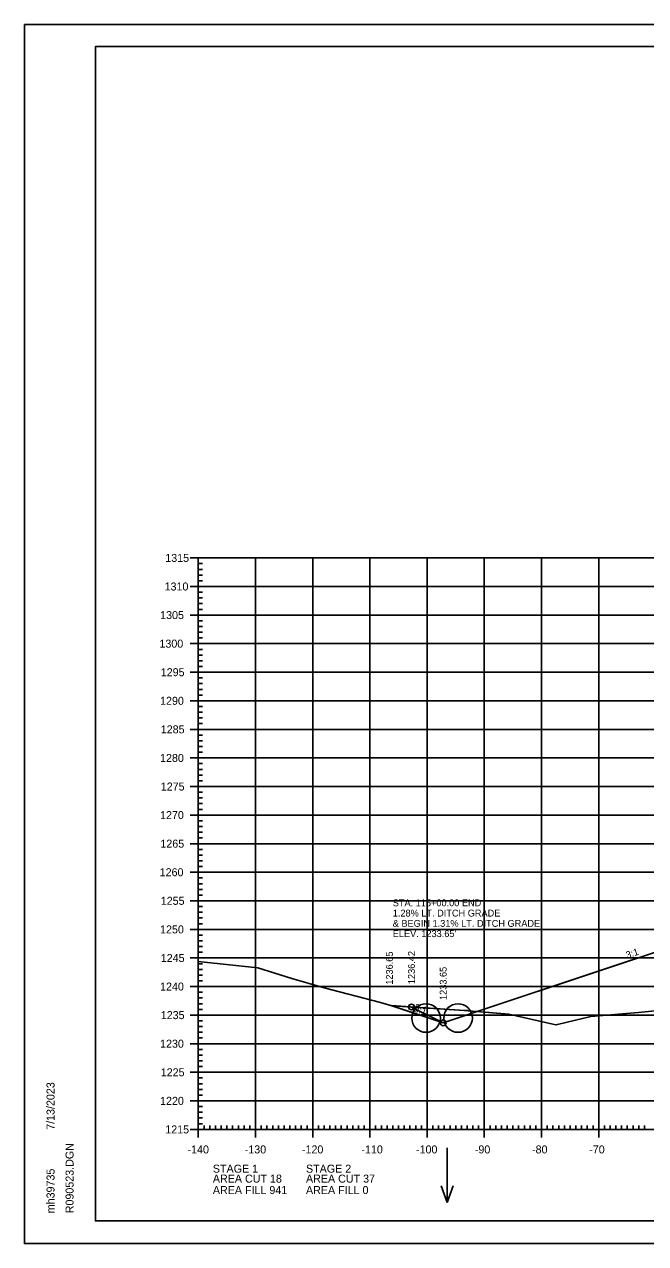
# Model space of a CAD drawing. Extents: x 1406028 to 1412453, y 321733 to 325986.
# Drawn here: x 1406419.5 to 1406528.1, y 324066 to 324279.4 of the extents above; entities that cross this region are included whole.
import ezdxf

# ---------------------------------------------------------------- set-up
doc = ezdxf.new("R2010")
doc.units = 0
for name, color, linetype in [('R_Axis', 7, 'Continuous'), ('R_Axis Annot', 7, 'Continuous'), ('R_Border', 7, 'Continuous'), ('R_Drive', 7, 'Continuous'), ('R_Exist Surface', 7, 'Continuous'), ('R_Fin Surface', 7, 'Continuous'), ('R_Fin Surface Annot', 7, 'Continuous'), ('R_Grid', 7, 'Continuous'), ('R_No Plot', 7, 'Continuous'), ('R_Proposed Const Limits', 7, 'Continuous'), ('R_Proposed Road', 7, 'Continuous'), ('R_Water', 7, 'Continuous'), ('R_Water Annot', 7, 'Continuous')]:
    doc.layers.add(name, color=color, linetype=linetype)

msp = doc.modelspace()

# ---------------------------------------------------------------- linework, layer by layer
at = {"layer": 'R_Axis'}
for p, q in [((1406448.49, 324186.03), (1406451.29, 324186.03)), ((1406449.89, 324086.03), (1406449.89, 324186.03)), ((1406449.89, 324185.03), (1406450.59, 324185.03)), ((1406449.89, 324184.03), (1406450.59, 324184.03)), ((1406449.89, 324183.03), (1406450.59, 324183.03)), ((1406449.89, 324182.03), (1406450.59, 324182.03)), ((1406448.49, 324181.03), (1406451.29, 324181.03)), ((1406449.89, 324180.03), (1406450.59, 324180.03)), ((1406449.89, 324179.03), (1406450.59, 324179.03)), ((1406449.89, 324178.03), (1406450.59, 324178.03)), ((1406448.49, 324176.03), (1406451.29, 324176.03)), ((1406449.89, 324177.03), (1406450.59, 324177.03)), ((1406449.89, 324175.03), (1406450.59, 324175.03)), ((1406449.89, 324174.03), (1406450.59, 324174.03)), ((1406449.89, 324173.03), (1406450.59, 324173.03)), ((1406448.49, 324171.03), (1406451.29, 324171.03)), ((1406449.89, 324172.03), (1406450.59, 324172.03)), ((1406449.89, 324170.03), (1406450.59, 324170.03)), ((1406449.89, 324169.03), (1406450.59, 324169.03)), ((1406449.89, 324168.03), (1406450.59, 324168.03)), ((1406449.89, 324167.03), (1406450.59, 324167.03)), ((1406448.49, 324166.03), (1406451.29, 324166.03)), ((1406449.89, 324165.03), (1406450.59, 324165.03)), ((1406449.89, 324164.03), (1406450.59, 324164.03)), ((1406449.89, 324163.03), (1406450.59, 324163.03)), ((1406448.49, 324161.03), (1406451.29, 324161.03)), ((1406449.89, 324162.03), (1406450.59, 324162.03)), ((1406449.89, 324160.03), (1406450.59, 324160.03)), ((1406449.89, 324159.03), (1406450.59, 324159.03)), ((1406449.89, 324158.03), (1406450.59, 324158.03)), ((1406448.49, 324156.03), (1406451.29, 324156.03)), ((1406449.89, 324157.03), (1406450.59, 324157.03)), ((1406449.89, 324155.03), (1406450.59, 324155.03)), ((1406449.89, 324154.03), (1406450.59, 324154.03)), ((1406449.89, 324153.03), (1406450.59, 324153.03)), ((1406449.89, 324152.03), (1406450.59, 324152.03)), ((1406448.49, 324151.03), (1406451.29, 324151.03)), ((1406449.89, 324150.03), (1406450.59, 324150.03)), ((1406449.89, 324149.03), (1406450.59, 324149.03)), ((1406449.89, 324148.03), (1406450.59, 324148.03)), ((1406448.49, 324146.03), (1406451.29, 324146.03)), ((1406449.89, 324147.03), (1406450.59, 324147.03)), ((1406449.89, 324145.03), (1406450.59, 324145.03)), ((1406449.89, 324144.03), (1406450.59, 324144.03)), ((1406449.89, 324143.03), (1406450.59, 324143.03)), ((1406448.49, 324141.03), (1406451.29, 324141.03)), ((1406449.89, 324142.03), (1406450.59, 324142.03)), ((1406449.89, 324140.03), (1406450.59, 324140.03)), ((1406449.89, 324139.03), (1406450.59, 324139.03)), ((1406449.89, 324138.03), (1406450.59, 324138.03)), ((1406449.89, 324137.03), (1406450.59, 324137.03)), ((1406448.49, 324136.03), (1406451.29, 324136.03)), ((1406449.89, 324135.03), (1406450.59, 324135.03)), ((1406449.89, 324134.03), (1406450.59, 324134.03)), ((1406449.89, 324133.03), (1406450.59, 324133.03)), ((1406448.49, 324131.03), (1406451.29, 324131.03)), ((1406449.89, 324132.03), (1406450.59, 324132.03)), ((1406449.89, 324130.03), (1406450.59, 324130.03)), ((1406449.89, 324129.03), (1406450.59, 324129.03)), ((1406448.49, 324126.03), (1406451.29, 324126.03)), ((1406449.89, 324128.03), (1406450.59, 324128.03)), ((1406449.89, 324127.03), (1406450.59, 324127.03)), ((1406449.89, 324125.03), (1406450.59, 324125.03)), ((1406449.89, 324124.03), (1406450.59, 324124.03)), ((1406449.89, 324123.03), (1406450.59, 324123.03)), ((1406449.89, 324122.03), (1406450.59, 324122.03)), ((1406448.49, 324121.03), (1406451.29, 324121.03)), ((1406449.89, 324120.03), (1406450.59, 324120.03)), ((1406449.89, 324119.03), (1406450.59, 324119.03)), ((1406449.89, 324118.03), (1406450.59, 324118.03)), ((1406448.49, 324116.03), (1406451.29, 324116.03)), ((1406449.89, 324117.03), (1406450.59, 324117.03)), ((1406449.89, 324115.03), (1406450.59, 324115.03)), ((1406449.89, 324114.03), (1406450.59, 324114.03)), ((1406448.49, 324111.03), (1406451.29, 324111.03)), ((1406449.89, 324113.03), (1406450.59, 324113.03)), ((1406449.89, 324112.03), (1406450.59, 324112.03)), ((1406449.89, 324110.03), (1406450.59, 324110.03)), ((1406449.89, 324109.03), (1406450.59, 324109.03)), ((1406449.89, 324108.03), (1406450.59, 324108.03)), ((1406449.89, 324107.03), (1406450.59, 324107.03)), ((1406448.49, 324106.03), (1406451.29, 324106.03)), ((1406449.89, 324105.03), (1406450.59, 324105.03)), ((1406449.89, 324104.03), (1406450.59, 324104.03)), ((1406449.89, 324103.03), (1406450.59, 324103.03)), ((1406448.49, 324101.03), (1406451.29, 324101.03)), ((1406449.89, 324102.03), (1406450.59, 324102.03)), ((1406449.89, 324100.03), (1406450.59, 324100.03)), ((1406449.89, 324099.03), (1406450.59, 324099.03)), ((1406449.89, 324098.03), (1406450.59, 324098.03)), ((1406449.89, 324097.03), (1406450.59, 324097.03)), ((1406448.49, 324096.03), (1406451.29, 324096.03)), ((1406449.89, 324095.03), (1406450.59, 324095.03)), ((1406449.89, 324094.03), (1406450.59, 324094.03)), ((1406449.89, 324093.03), (1406450.59, 324093.03)), ((1406449.89, 324092.03), (1406450.59, 324092.03)), ((1406448.49, 324091.03), (1406451.29, 324091.03)), ((1406449.89, 324090.03), (1406450.59, 324090.03)), ((1406449.89, 324089.03), (1406450.59, 324089.03)), ((1406449.89, 324088.03), (1406450.59, 324088.03)), ((1406448.49, 324086.03), (1406451.29, 324086.03)), ((1406449.89, 324084.63), (1406449.89, 324087.43)), ((1406449.89, 324087.03), (1406450.59, 324087.03)), ((1406449.89, 324086.03), (1406729.89, 324086.03)), ((1406450.89, 324086.03), (1406450.89, 324086.73)), ((1406451.89, 324086.03), (1406451.89, 324086.73)), ((1406452.89, 324086.03), (1406452.89, 324086.73)), ((1406453.89, 324086.03), (1406453.89, 324086.73)), ((1406454.89, 324086.03), (1406454.89, 324086.73)), ((1406455.89, 324086.03), (1406455.89, 324086.73)), ((1406456.89, 324086.03), (1406456.89, 324086.73)), ((1406457.89, 324086.03), (1406457.89, 324086.73)), ((1406458.89, 324086.03), (1406458.89, 324086.73)), ((1406459.89, 324084.63), (1406459.89, 324087.43)), ((1406460.89, 324086.03), (1406460.89, 324086.73)), ((1406461.89, 324086.03), (1406461.89, 324086.73)), ((1406462.89, 324086.03), (1406462.89, 324086.73)), ((1406463.89, 324086.03), (1406463.89, 324086.73)), ((1406464.89, 324086.03), (1406464.89, 324086.73)), ((1406465.89, 324086.03), (1406465.89, 324086.73)), ((1406466.89, 324086.03), (1406466.89, 324086.73)), ((1406467.89, 324086.03), (1406467.89, 324086.73)), ((1406468.89, 324086.03), (1406468.89, 324086.73)), ((1406469.89, 324084.63), (1406469.89, 324087.43)), ((1406470.89, 324086.03), (1406470.89, 324086.73)), ((1406471.89, 324086.03), (1406471.89, 324086.73)), ((1406472.89, 324086.03), (1406472.89, 324086.73)), ((1406473.89, 324086.03), (1406473.89, 324086.73)), ((1406474.89, 324086.03), (1406474.89, 324086.73)), ((1406475.89, 324086.03), (1406475.89, 324086.73)), ((1406476.89, 324086.03), (1406476.89, 324086.73)), ((1406477.89, 324086.03), (1406477.89, 324086.73)), ((1406478.89, 324086.03), (1406478.89, 324086.73)), ((1406479.89, 324084.63), (1406479.89, 324087.43)), ((1406480.89, 324086.03), (1406480.89, 324086.73)), ((1406481.89, 324086.03), (1406481.89, 324086.73)), ((1406482.89, 324086.03), (1406482.89, 324086.73)), ((1406483.89, 324086.03), (1406483.89, 324086.73)), ((1406484.89, 324086.03), (1406484.89, 324086.73)), ((1406485.89, 324086.03), (1406485.89, 324086.73)), ((1406486.89, 324086.03), (1406486.89, 324086.73)), ((1406487.89, 324086.03), (1406487.89, 324086.73)), ((1406488.89, 324086.03), (1406488.89, 324086.73)), ((1406489.89, 324084.63), (1406489.89, 324087.43)), ((1406490.89, 324086.03), (1406490.89, 324086.73)), ((1406491.89, 324086.03), (1406491.89, 324086.73)), ((1406492.89, 324086.03), (1406492.89, 324086.73)), ((1406493.89, 324086.03), (1406493.89, 324086.73)), ((1406494.89, 324086.03), (1406494.89, 324086.73)), ((1406495.89, 324086.03), (1406495.89, 324086.73)), ((1406496.89, 324086.03), (1406496.89, 324086.73)), ((1406497.89, 324086.03), (1406497.89, 324086.73)), ((1406498.89, 324086.03), (1406498.89, 324086.73)), ((1406499.89, 324084.63), (1406499.89, 324087.43)), ((1406500.89, 324086.03), (1406500.89, 324086.73)), ((1406501.89, 324086.03), (1406501.89, 324086.73)), ((1406502.89, 324086.03), (1406502.89, 324086.73)), ((1406503.89, 324086.03), (1406503.89, 324086.73)), ((1406504.89, 324086.03), (1406504.89, 324086.73)), ((1406505.89, 324086.03), (1406505.89, 324086.73)), ((1406506.89, 324086.03), (1406506.89, 324086.73)), ((1406507.89, 324086.03), (1406507.89, 324086.73)), ((1406508.89, 324086.03), (1406508.89, 324086.73)), ((1406509.89, 324084.63), (1406509.89, 324087.43)), ((1406510.89, 324086.03), (1406510.89, 324086.73)), ((1406511.89, 324086.03), (1406511.89, 324086.73)), ((1406512.89, 324086.03), (1406512.89, 324086.73)), ((1406513.89, 324086.03), (1406513.89, 324086.73)), ((1406514.89, 324086.03), (1406514.89, 324086.73)), ((1406515.89, 324086.03), (1406515.89, 324086.73)), ((1406516.89, 324086.03), (1406516.89, 324086.73)), ((1406517.89, 324086.03), (1406517.89, 324086.73)), ((1406518.89, 324086.03), (1406518.89, 324086.73)), ((1406519.89, 324084.63), (1406519.89, 324087.43)), ((1406520.89, 324086.03), (1406520.89, 324086.73)), ((1406521.89, 324086.03), (1406521.89, 324086.73)), ((1406522.89, 324086.03), (1406522.89, 324086.73)), ((1406523.89, 324086.03), (1406523.89, 324086.73)), ((1406524.89, 324086.03), (1406524.89, 324086.73)), ((1406525.89, 324086.03), (1406525.89, 324086.73)), ((1406526.89, 324086.03), (1406526.89, 324086.73)), ((1406527.89, 324086.03), (1406527.89, 324086.73))]:
    msp.add_line(p, q, dxfattribs=at)
at = {"layer": 'R_Border'}
for p, q in [((1406431.89, 324275.49), (1406748.07, 324275.49)), ((1406431.89, 324070.03), (1406431.89, 324275.49)), ((1406431.89, 324070.03), (1406431.89, 324070.03)), ((1406748.07, 324070.03), (1406431.89, 324070.03))]:
    msp.add_line(p, q, dxfattribs=at)
at = {"layer": 'R_Exist Surface'}
msp.add_lwpolyline([(1406449.89, 324115.4), (1406460.32, 324114.3), (1406466.26, 324112.41), (1406471.87, 324110.78), (1406481.73, 324108.22), (1406483.73, 324107.68), (1406496.4, 324106.84), (1406496.99, 324106.81), (1406497.08, 324106.8), (1406504.17, 324106.18), (1406511.84, 324104.45), (1406512.41, 324104.32), (1406512.68, 324104.4), (1406518.51, 324105.81), (1406526.87, 324106.51), (1406530.34, 324106.85)], dxfattribs=at)
at = {"layer": 'R_Fin Surface'}
msp.add_line((1406492.7, 324104.68), (1406483.7, 324107.68), dxfattribs=at)
msp.add_lwpolyline([(1406483.61, 324107.71), (1406492.7, 324104.68), (1406558.92, 324126.75), (1406559.89, 324127.07), (1406569.89, 324128.74), (1406577.89, 324127.94), (1406589.89, 324126.74), (1406601.89, 324125.54), (1406609.89, 324124.74), (1406619.89, 324123.07), (1406621.32, 324122.6), (1406625.33, 324121.26), (1406629.62, 324119.83), (1406633.62, 324120.62), (1406637.36, 324121.3)], dxfattribs=at)
at = {"layer": 'R_Grid'}
for p, q in [((1406449.89, 324186.03), (1406729.89, 324186.03)), ((1406449.89, 324086.03), (1406449.89, 324186.03)), ((1406459.89, 324086.03), (1406459.89, 324186.03)), ((1406469.89, 324086.03), (1406469.89, 324186.03)), ((1406479.89, 324086.03), (1406479.89, 324186.03)), ((1406489.89, 324086.03), (1406489.89, 324186.03)), ((1406499.89, 324086.03), (1406499.89, 324186.03)), ((1406509.89, 324086.03), (1406509.89, 324186.03)), ((1406519.89, 324086.03), (1406519.89, 324186.03)), ((1406449.89, 324181.03), (1406729.89, 324181.03)), ((1406449.89, 324176.03), (1406729.89, 324176.03)), ((1406449.89, 324171.03), (1406729.89, 324171.03)), ((1406449.89, 324166.03), (1406729.89, 324166.03)), ((1406449.89, 324161.03), (1406729.89, 324161.03)), ((1406449.89, 324156.03), (1406729.89, 324156.03)), ((1406449.89, 324151.03), (1406729.89, 324151.03)), ((1406449.89, 324146.03), (1406729.89, 324146.03)), ((1406449.89, 324141.03), (1406729.89, 324141.03)), ((1406449.89, 324136.03), (1406729.89, 324136.03)), ((1406449.89, 324131.03), (1406729.89, 324131.03)), ((1406449.89, 324126.03), (1406729.89, 324126.03)), ((1406449.89, 324121.03), (1406729.89, 324121.03)), ((1406449.89, 324116.03), (1406729.89, 324116.03)), ((1406449.89, 324111.03), (1406729.89, 324111.03)), ((1406449.89, 324106.03), (1406729.89, 324106.03)), ((1406449.89, 324101.03), (1406729.89, 324101.03)), ((1406449.89, 324096.03), (1406729.89, 324096.03)), ((1406449.89, 324091.03), (1406729.89, 324091.03)), ((1406449.89, 324086.03), (1406729.89, 324086.03))]:
    msp.add_line(p, q, dxfattribs=at)
at = {"layer": 'R_No Plot'}
for p, q in [((1406419.49, 324279.39), (1406752.82, 324279.39)), ((1406419.49, 324066.05), (1406752.82, 324066.05))]:
    msp.add_line(p, q, dxfattribs=at)
for points in [[(1406419.48, 324279.39), (1406752.82, 324279.39), (1406752.82, 324066.05), (1406419.48, 324066.05)], [(1406665.81, 324275.49), (1406685.43, 324275.49), (1406685.43, 324265.61), (1406701.54, 324265.61), (1406724.74, 324265.61), (1406724.74, 324241.28), (1406748.07, 324241.28), (1406748.07, 324070.03), (1406431.89, 324070.03), (1406431.89, 324275.49)], [(1406483.61, 324107.71), (1406496.4, 324106.84), (1406496.99, 324106.81), (1406497.08, 324106.8), (1406498.65, 324106.66), (1406492.7, 324104.68)]]:
    msp.add_lwpolyline(points, close=True, dxfattribs=at)
msp.add_lwpolyline([(1406558.92, 324126.75), (1406498.65, 324106.66), (1406504.17, 324106.18), (1406511.84, 324104.45), (1406512.41, 324104.32), (1406512.68, 324104.4), (1406518.51, 324105.81), (1406526.87, 324106.51), (1406530.34, 324106.85)], dxfattribs=at)
for centre in [(1406487.16, 324107.45), (1406492.7, 324104.68), (1406492.7, 324104.68)]:
    msp.add_circle(centre, 0.5, dxfattribs=at)
at = {"layer": 'R_Proposed Const Limits'}
msp.add_lwpolyline([(1406492.7, 324104.68), (1406492.7, 324104.68), (1406487.16, 324107.45)], dxfattribs=at)
at = {"layer": 'R_Proposed Road'}
msp.add_lwpolyline([(1406559.89, 324127.07), (1406492.7, 324104.68)], dxfattribs=at)
at = {"layer": 'R_Water'}
for centre in [(1406489.7, 324105.52), (1406495.3, 324105.52)]:
    msp.add_circle(centre, 2.5, dxfattribs=at)
at = {"layer": 'R_Water Annot'}
for p, q in [((1406493.4, 324082.83), (1406493.4, 324073.25)), ((1406493.4, 324073.25), (1406492.33, 324076.18)), ((1406493.4, 324073.25), (1406494.46, 324076.18))]:
    msp.add_line(p, q, dxfattribs=at)

# ---------------------------------------------------------------- texts
at = {"layer": 'R_Axis Annot'}
for s, p in [('1315', (1406444.11, 324185.33)), ('1310', (1406443.99, 324180.33)), ('1305', (1406443.21, 324175.33)), ('1300', (1406443.09, 324170.33)), ('1295', (1406443.32, 324165.33)), ('1290', (1406443.2, 324160.33)), ('1285', (1406443.32, 324155.33)), ('1280', (1406443.2, 324150.33)), ('1275', (1406443.32, 324145.33)), ('1270', (1406443.2, 324140.33)), ('1265', (1406443.25, 324135.33)), ('1260', (1406443.13, 324130.33)), ('1255', (1406443.32, 324125.33)), ('1250', (1406443.2, 324120.33)), ('1245', (1406443.32, 324115.33)), ('1240', (1406443.2, 324110.33)), ('1235', (1406443.32, 324105.33)), ('1230', (1406443.2, 324100.33)), ('1225', (1406443.32, 324095.33)), ('1220', (1406443.2, 324090.33)), ('1215', (1406444.11, 324085.33)), ('-140', (1406448, 324081.83)), ('-130', (1406458, 324081.83)), ('-120', (1406468, 324081.83)), ('-110', (1406478.4, 324081.83)), ('-100', (1406487.94, 324081.83)), ('-90', (1406498.23, 324081.83)), ('-80', (1406508.23, 324081.83)), ('-70', (1406518.23, 324081.83)), ('STAGE 1', (1406452.43, 324078.46)), ('STAGE 2', (1406468.71, 324078.46)), ('AREA CUT 18', (1406452.43, 324076.72)), ('AREA CUT 37', (1406468.71, 324076.72)), ('AREA FILL 941', (1406452.43, 324074.72)), ('AREA FILL 0', (1406468.71, 324074.72))]:
    msp.add_text(s, height=1.4, dxfattribs=at).set_placement(p)
at = {"layer": 'R_Border'}
for s, p in [('7/13/2023', (1406424.75, 324085.96)), ('R090523.DGN', (1406428.08, 324071.36)), ('mh39735', (1406424.75, 324071.36))]:
    msp.add_text(s, height=1.4, rotation=90, dxfattribs=at).set_placement(p)
at = {"layer": 'R_Drive'}
for s, p in [('STA. 115+00.00 END', (1406483.88, 324125.08)), ('1.28% LT. DITCH GRADE', (1406483.88, 324123.28)), ('& BEGIN 1.31% LT. DITCH GRADE', (1406483.88, 324121.48)), ("ELEV. 1233.65'", (1406483.88, 324119.68))]:
    msp.add_text(s, height=1.2, dxfattribs=at).set_placement(p)
at = {"layer": 'R_Fin Surface Annot'}
for s, rotation, p in [('3:1', 18.4332, (1406524.87, 324115.93)), ('1236.65', 90, (1406483.9, 324111.35)), ('1236.42', 90, (1406487.76, 324111.45)), ('1233.65', 90, (1406493.3, 324108.68)), ('3:1', 341.5668, (1406487.46, 324106.67)), ('3:1', 341.5651, (1406487.53, 324106.93))]:
    msp.add_text(s, height=1.2, rotation=rotation, dxfattribs=at).set_placement(p)
at = {"layer": 'R_No Plot'}
for p in [(1406460.28, 324114.25), (1406471.83, 324110.73), (1406483.68, 324107.63), (1406496.95, 324106.76), (1406504.13, 324106.13), (1406518.47, 324105.76), (1406512.37, 324104.27)]:
    msp.add_text('+', height=0.1, dxfattribs=at).set_placement(p)

doc.saveas('drawing.dxf')
